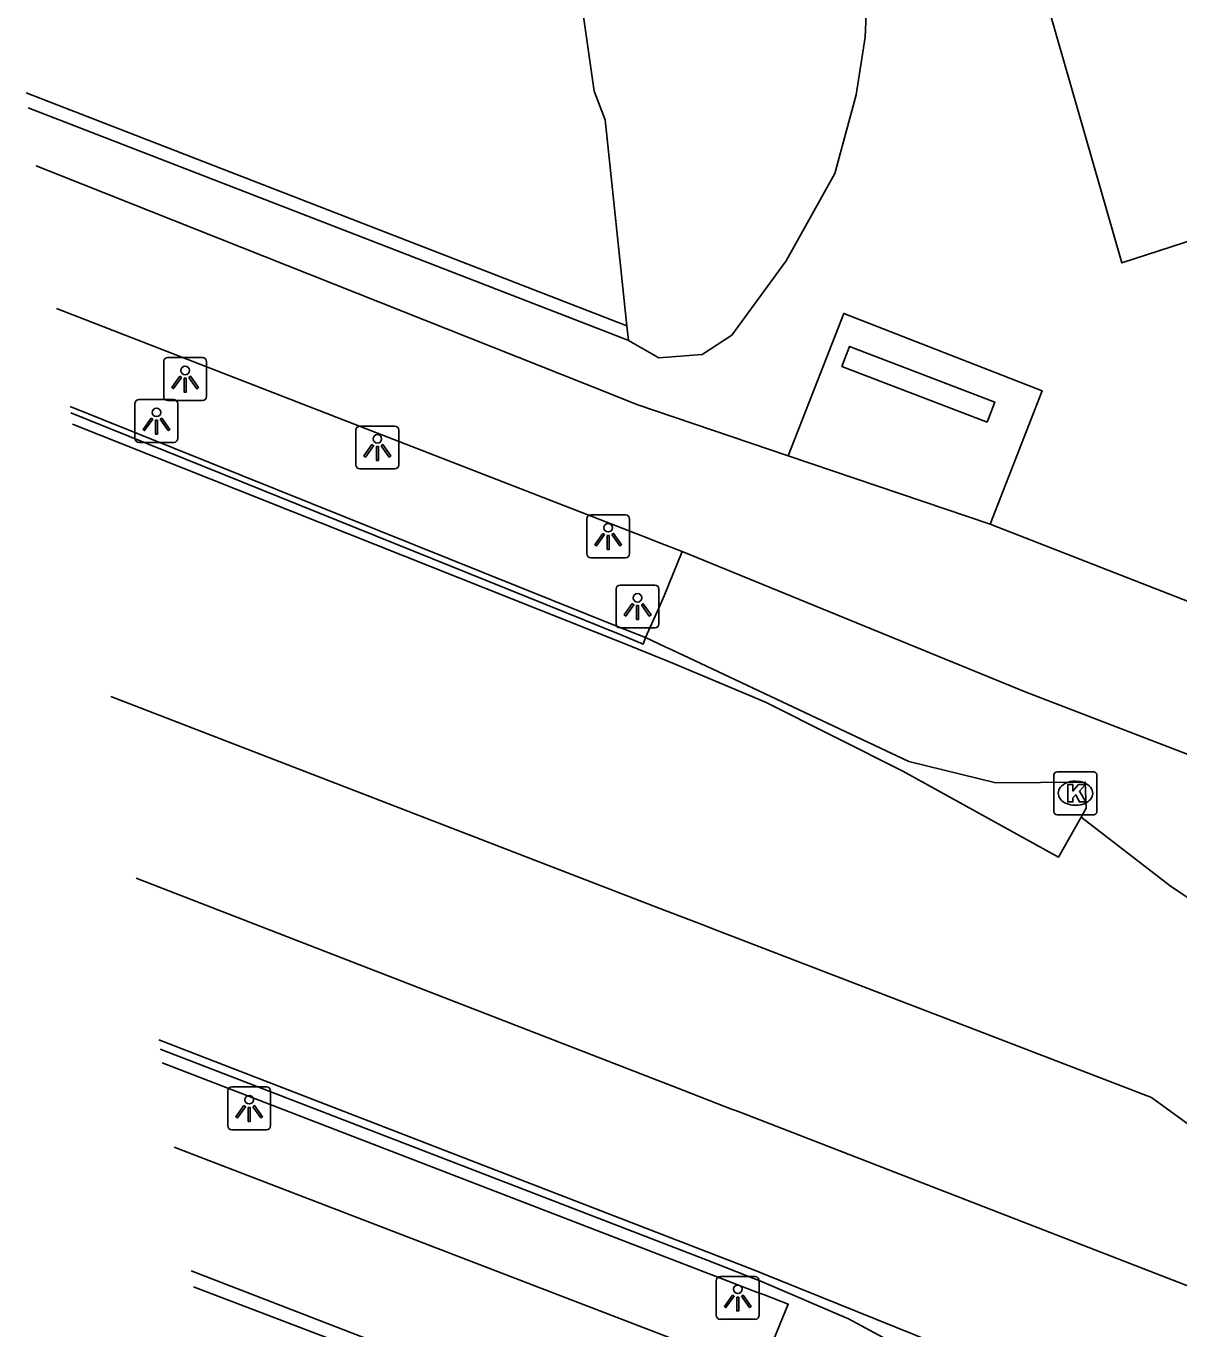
# Model space of a CAD drawing. Extents: x 156141 to 158132, y 385651 to 388399.
# Drawn here: x 156277.48 to 156304.31, y 386510.09 to 386540.41 of the extents above; entities that cross this region are included whole.
import ezdxf

# ---------------------------------------------------------------- set-up
doc = ezdxf.new("R2010")
doc.units = 0
for name, color, linetype in [('IMGEO_Bouwland', 7, 'Continuous'), ('IMGEO_Fietspad_gesloten', 7, 'Continuous'), ('IMGEO_Grasland_overig', 7, 'Continuous'), ('IMGEO_Groenvoorziening', 7, 'Continuous'), ('IMGEO_Kolk', 7, 'Continuous'), ('IMGEO_Lichtpunt', 7, 'Continuous'), ('IMGEO_Rijbaan_lokaal_gesloten', 7, 'Continuous'), ('IMGEO_Rijbaan_lokaal_open', 7, 'Continuous'), ('IMGEO_Terreindeel_open', 7, 'Continuous'), ('IMGEO_Verkeerseiland_open', 7, 'Continuous')]:
    doc.layers.add(name, color=color, linetype=linetype)

msp = doc.modelspace()

# ---------------------------------------------------------------- linework, layer by layer
at = {"layer": 'IMGEO_Bouwland'}
msp.add_lwpolyline([(156327.718, 386536.986), (156314.236, 386537.081), (156309.604, 386537.043), (156302.98, 386534.895), (156300.78, 386542.538), (156301.952, 386551.718)], dxfattribs=at)
at = {"layer": 'IMGEO_Fietspad_gesloten'}
for points in [[(156277.717, 386537.157), (156277.717, 386537.157), (156290.488, 386532.081), (156291.559, 386531.654), (156291.691, 386531.601), (156295.216, 386530.406)], [(156292.75, 386528.181), (156292.144, 386528.416), (156292.011, 386528.468), (156290.97, 386528.872), (156278.184, 386533.831)], [(156299.915, 386528.814), (156295.216, 386530.406)], [(156299.915, 386528.814), (156311.622, 386524.249)], [(156292.75, 386528.181), (156300.726, 386524.92), (156306.982, 386522.509), (156312.164, 386520.621), (156318.18, 386518.557)]]:
    msp.add_lwpolyline(points, dxfattribs=at)
at = {"layer": 'IMGEO_Grasland_overig'}
for points in [[(156286.64, 386607.584), (156286.916, 386605.691), (156288.402, 386594.485), (156289.799, 386583.871), (156291.255, 386575.645), (156293.153, 386565.886), (156293.971, 386560.153), (156294.689, 386555.34), (156295.73, 386550.791), (156296.507, 386547.166), (156296.863, 386544.377), (156297.08, 386541.939), (156297.002, 386540.149), (156296.794, 386538.802), (156296.301, 386536.974), (156295.171, 386534.945), (156293.905, 386533.213), (156293.214, 386532.763), (156292.202, 386532.69), (156291.498, 386533.09)], [(156290.344, 386541.395), (156290.696, 386538.89)], [(156291.461, 386533.432), (156290.954, 386538.223), (156290.696, 386538.89)]]:
    msp.add_lwpolyline(points, dxfattribs=at)
at = {"layer": 'IMGEO_Groenvoorziening'}
msp.add_lwpolyline([(156295.216, 386530.406), (156296.507, 386533.719), (156301.125, 386531.917), (156299.915, 386528.814)], dxfattribs=at)
at = {"layer": 'IMGEO_Kolk'}
for p, q in [((156301.473, 386523.057), (156302.325, 386523.057)), ((156301.398, 386522.131), (156301.398, 386522.983)), ((156301.886, 386522.837), (156301.911, 386522.837)), ((156302.399, 386522.983), (156302.399, 386522.131)), ((156301.909, 386522.277), (156301.884, 386522.277)), ((156302.325, 386522.057), (156301.473, 386522.057))]:
    msp.add_line(p, q, dxfattribs=at)
for points in [[(156301.473, 386523.057), (156302.325, 386523.057)], [(156301.398, 386522.131), (156301.398, 386522.983)], [(156301.719, 386522.757), (156301.842, 386522.757), (156301.842, 386522.606), (156301.972, 386522.757), (156302.136, 386522.757), (156301.99, 386522.606), (156302.143, 386522.357), (156301.991, 386522.357), (156301.906, 386522.521), (156301.842, 386522.454), (156301.842, 386522.357), (156301.719, 386522.357), (156301.719, 386522.757)], [(156302.399, 386522.983), (156302.399, 386522.131)], [(156302.325, 386522.057), (156301.473, 386522.057)]]:
    msp.add_lwpolyline(points, dxfattribs=at)
for centre, start, end in [((156301.475, 386522.981), 91.552, 178.448), ((156301.475, 386522.981), 91.552, 178.448), ((156302.323, 386522.981), 1.552, 88.448), ((156302.323, 386522.981), 1.552, 88.448), ((156301.475, 386522.133), 181.552, 268.448), ((156301.475, 386522.133), 181.552, 268.448), ((156302.323, 386522.133), 271.552, 358.448), ((156302.323, 386522.133), 271.552, 358.448)]:
    msp.add_arc(centre, 0.0765, start, end, dxfattribs=at)
for centre, major_axis, ratio, start_param, end_param in [((156301.885, 386522.557), (-0.387, 0.002), 0.722429, 4.712389, 7.853982), ((156301.91, 386522.557), (-0.39, 0.002), 0.717154, 1.570796, 4.712389)]:
    msp.add_ellipse(centre, major_axis=major_axis, ratio=ratio, start_param=start_param, end_param=end_param, dxfattribs=at)
at = {"layer": 'IMGEO_Lichtpunt'}
for p, q in [((156280.682, 386532.596), (156280.682, 386531.789)), ((156280.682, 386532.596), (156280.682, 386531.789)), ((156281.584, 386532.691), (156280.776, 386532.691)), ((156281.584, 386532.691), (156280.776, 386532.691)), ((156281.678, 386531.789), (156281.678, 386532.596)), ((156281.678, 386531.789), (156281.678, 386532.596)), ((156280.014, 386531.62), (156280.014, 386530.813)), ((156280.014, 386531.62), (156280.014, 386530.813)), ((156280.916, 386531.715), (156280.108, 386531.715)), ((156280.916, 386531.715), (156280.108, 386531.715)), ((156280.776, 386531.695), (156281.584, 386531.695)), ((156280.776, 386531.695), (156281.584, 386531.695)), ((156281.01, 386530.813), (156281.01, 386531.62)), ((156281.01, 386530.813), (156281.01, 386531.62)), ((156285.155, 386531.005), (156285.155, 386530.198)), ((156285.155, 386531.005), (156285.155, 386530.198)), ((156286.057, 386531.1), (156285.249, 386531.1)), ((156286.057, 386531.1), (156285.249, 386531.1)), ((156286.151, 386530.198), (156286.151, 386531.005)), ((156286.151, 386530.198), (156286.151, 386531.005)), ((156280.108, 386530.719), (156280.916, 386530.719)), ((156280.108, 386530.719), (156280.916, 386530.719)), ((156285.249, 386530.104), (156286.057, 386530.104)), ((156285.249, 386530.104), (156286.057, 386530.104)), ((156290.528, 386528.937), (156290.528, 386528.13)), ((156290.528, 386528.937), (156290.528, 386528.13)), ((156291.43, 386529.032), (156290.622, 386529.032)), ((156291.43, 386529.032), (156290.622, 386529.032)), ((156291.524, 386528.13), (156291.524, 386528.937)), ((156291.524, 386528.13), (156291.524, 386528.937)), ((156290.622, 386528.036), (156291.43, 386528.036)), ((156290.622, 386528.036), (156291.43, 386528.036)), ((156291.211, 386527.306), (156291.211, 386526.499)), ((156291.211, 386527.306), (156291.211, 386526.499)), ((156292.113, 386527.401), (156291.305, 386527.401)), ((156292.113, 386527.401), (156291.305, 386527.401)), ((156292.207, 386526.499), (156292.207, 386527.306)), ((156292.207, 386526.499), (156292.207, 386527.306)), ((156291.305, 386526.405), (156292.113, 386526.405)), ((156291.305, 386526.405), (156292.113, 386526.405)), ((156283.075, 386515.724), (156282.267, 386515.724)), ((156283.075, 386515.724), (156282.267, 386515.724)), ((156282.173, 386515.629), (156282.173, 386514.822)), ((156282.173, 386515.629), (156282.173, 386514.822)), ((156283.169, 386514.822), (156283.169, 386515.629)), ((156283.169, 386514.822), (156283.169, 386515.629)), ((156282.267, 386514.728), (156283.075, 386514.728)), ((156282.267, 386514.728), (156283.075, 386514.728)), ((156293.542, 386511.219), (156293.542, 386510.412)), ((156293.542, 386511.219), (156293.542, 386510.412)), ((156294.444, 386511.314), (156293.636, 386511.314)), ((156294.444, 386511.314), (156293.636, 386511.314)), ((156294.538, 386510.412), (156294.538, 386511.219)), ((156294.538, 386510.412), (156294.538, 386511.219)), ((156293.636, 386510.318), (156294.444, 386510.318)), ((156293.636, 386510.318), (156294.444, 386510.318))]:
    msp.add_line(p, q, dxfattribs=at)
for points in [[(156281.056, 386532.26), (156281.095, 386532.232), (156280.907, 386531.97), (156280.869, 386531.997), (156281.056, 386532.26)], [(156281.158, 386532.212), (156281.205, 386532.212), (156281.205, 386531.89), (156281.158, 386531.89), (156281.158, 386532.212)], [(156281.268, 386532.232), (156281.306, 386532.259), (156281.493, 386531.997), (156281.454, 386531.969), (156281.268, 386532.232)], [(156280.388, 386531.284), (156280.427, 386531.256), (156280.239, 386530.994), (156280.201, 386531.021), (156280.388, 386531.284)], [(156280.49, 386531.236), (156280.537, 386531.236), (156280.537, 386530.914), (156280.49, 386530.914), (156280.49, 386531.236)], [(156280.6, 386531.256), (156280.638, 386531.283), (156280.825, 386531.021), (156280.786, 386530.993), (156280.6, 386531.256)], [(156285.529, 386530.669), (156285.568, 386530.641), (156285.38, 386530.379), (156285.342, 386530.406), (156285.529, 386530.669)], [(156285.631, 386530.621), (156285.678, 386530.621), (156285.678, 386530.299), (156285.631, 386530.299), (156285.631, 386530.621)], [(156285.741, 386530.641), (156285.779, 386530.668), (156285.966, 386530.406), (156285.927, 386530.378), (156285.741, 386530.641)], [(156290.902, 386528.601), (156290.941, 386528.573), (156290.753, 386528.311), (156290.715, 386528.338), (156290.902, 386528.601)], [(156291.004, 386528.553), (156291.051, 386528.553), (156291.051, 386528.231), (156291.004, 386528.231), (156291.004, 386528.553)], [(156291.114, 386528.573), (156291.152, 386528.6), (156291.339, 386528.338), (156291.3, 386528.31), (156291.114, 386528.573)], [(156291.585, 386526.97), (156291.624, 386526.942), (156291.436, 386526.68), (156291.398, 386526.707), (156291.585, 386526.97)], [(156291.797, 386526.942), (156291.835, 386526.969), (156292.022, 386526.707), (156291.983, 386526.679), (156291.797, 386526.942)], [(156291.687, 386526.922), (156291.734, 386526.922), (156291.734, 386526.6), (156291.687, 386526.6), (156291.687, 386526.922)], [(156282.547, 386515.293), (156282.586, 386515.265), (156282.398, 386515.003), (156282.36, 386515.03), (156282.547, 386515.293)], [(156282.649, 386515.245), (156282.696, 386515.245), (156282.696, 386514.923), (156282.649, 386514.923), (156282.649, 386515.245)], [(156282.759, 386515.265), (156282.797, 386515.292), (156282.984, 386515.03), (156282.945, 386515.002), (156282.759, 386515.265)], [(156293.916, 386510.883), (156293.955, 386510.855), (156293.767, 386510.593), (156293.729, 386510.62), (156293.916, 386510.883)], [(156294.128, 386510.855), (156294.166, 386510.882), (156294.353, 386510.62), (156294.314, 386510.592), (156294.128, 386510.855)], [(156294.018, 386510.835), (156294.065, 386510.835), (156294.065, 386510.513), (156294.018, 386510.513), (156294.018, 386510.835)]]:
    msp.add_lwpolyline(points, dxfattribs=at)
for centre in [(156281.181, 386532.394), (156280.513, 386531.418), (156285.654, 386530.803), (156291.027, 386528.735), (156291.71, 386527.104), (156282.672, 386515.427), (156294.041, 386511.017)]:
    msp.add_circle(centre, 0.0994, dxfattribs=at)
for centre, start, end in [((156280.776, 386532.596), 90, 180), ((156280.776, 386532.596), 90, 180), ((156281.584, 386532.596), 0, 90), ((156281.584, 386532.596), 0, 90), ((156280.776, 386531.789), 180, 270), ((156280.776, 386531.789), 180, 270), ((156281.584, 386531.789), 270, 0), ((156281.584, 386531.789), 270, 360), ((156280.108, 386531.62), 90, 180), ((156280.108, 386531.62), 90, 180), ((156280.916, 386531.62), 0, 90), ((156280.916, 386531.62), 0, 90), ((156285.249, 386531.005), 90, 180), ((156285.249, 386531.005), 90, 180), ((156286.057, 386531.005), 0, 90), ((156286.057, 386531.005), 0, 90), ((156280.108, 386530.813), 180, 270), ((156280.108, 386530.813), 180, 270), ((156280.916, 386530.813), 270, 0), ((156280.916, 386530.813), 270, 360), ((156285.249, 386530.198), 180, 270), ((156285.249, 386530.198), 180, 270), ((156286.057, 386530.198), 270, 0), ((156286.057, 386530.198), 270, 360), ((156290.622, 386528.937), 90, 180), ((156290.622, 386528.937), 90, 180), ((156291.43, 386528.937), 0, 90), ((156291.43, 386528.937), 0, 90), ((156290.622, 386528.13), 180, 270), ((156290.622, 386528.13), 180, 270), ((156291.43, 386528.13), 270, 0), ((156291.43, 386528.13), 270, 360), ((156291.305, 386527.306), 90, 180), ((156291.305, 386527.306), 90, 180), ((156292.113, 386527.306), 0, 90), ((156292.113, 386527.306), 0, 90), ((156291.305, 386526.499), 180, 270), ((156291.305, 386526.499), 180, 270), ((156292.113, 386526.499), 270, 0), ((156292.113, 386526.499), 270, 360), ((156282.267, 386515.629), 90, 180), ((156282.267, 386515.629), 90, 180), ((156283.075, 386515.629), 0, 90), ((156283.075, 386515.629), 0, 90), ((156282.267, 386514.822), 180, 270), ((156282.267, 386514.822), 180, 270), ((156283.075, 386514.822), 270, 0), ((156283.075, 386514.822), 270, 360), ((156293.636, 386511.219), 90, 180), ((156293.636, 386511.219), 90, 180), ((156294.444, 386511.219), 0, 90), ((156294.444, 386511.219), 0, 90), ((156293.636, 386510.412), 180, 270), ((156293.636, 386510.412), 180, 270), ((156294.444, 386510.412), 270, 0), ((156294.444, 386510.412), 270, 360)]:
    msp.add_arc(centre, 0.0946, start, end, dxfattribs=at)
at = {"layer": 'IMGEO_Rijbaan_lokaal_gesloten'}
for points in [[(156302.029, 386522.003), (156301.502, 386521.067), (156297.884, 386523.073), (156294.684, 386524.679), (156292.549, 386525.572), (156292.415, 386525.628), (156291.362, 386526.06), (156278.561, 386531.142)], [(156279.45, 386524.804), (156292.191, 386519.892), (156293.29, 386519.47), (156293.425, 386519.418), (156303.669, 386515.482), (156309.414, 386511.3), (156309.768, 386510.799), (156309.786, 386510.272), (156309.503, 386509.752), (156309.018, 386509.516), (156308.448, 386509.57), (156294.031, 386515.158), (156293.895, 386515.211), (156292.782, 386515.644), (156280.043, 386520.581)], [(156331.099, 386513.557), (156329.596, 386512.65), (156328.331, 386512.037), (156325.767, 386511.191), (156324.552, 386510.938), (156321.96, 386510.826), (156319.539, 386511.139), (156318.366, 386511.435), (156317.104, 386511.915), (156315.868, 386512.406), (156314.943, 386512.888), (156310.923, 386515.834), (156304.102, 386520.406), (156302.029, 386522.003)], [(156280.571, 386516.818), (156293.303, 386511.894), (156294.428, 386511.458), (156294.565, 386511.405), (156300.87, 386508.862), (156300.816, 386508.304)]]:
    msp.add_lwpolyline(points, dxfattribs=at)
at = {"layer": 'IMGEO_Rijbaan_lokaal_open'}
for points in [[(156278.524, 386531.407), (156291.34, 386526.232), (156291.843, 386526.029), (156291.89, 386526.178)], [(156302.029, 386522.003), (156302.147, 386522.212), (156302.126, 386522.817), (156300.047, 386522.798), (156298.024, 386523.293), (156292.503, 386525.897), (156292.368, 386525.959), (156291.89, 386526.178)], [(156300.816, 386508.304), (156300.112, 386507.623), (156298.483, 386509.171), (156297.512, 386509.849), (156296.614, 386510.333), (156294.594, 386511.201), (156294.457, 386511.254), (156293.331, 386511.691), (156280.601, 386516.602)]]:
    msp.add_lwpolyline(points, dxfattribs=at)
at = {"layer": 'IMGEO_Terreindeel_open'}
msp.add_lwpolyline([(156299.847, 386531.191), (156296.464, 386532.487), (156296.642, 386532.951), (156300.026, 386531.656), (156299.847, 386531.191)], dxfattribs=at)
at = {"layer": 'IMGEO_Verkeerseiland_open'}
for points in [[(156277.479, 386538.854), (156291.461, 386533.432)], [(156277.528, 386538.5), (156290.265, 386533.569), (156291.34, 386533.151), (156291.498, 386533.09)], [(156291.498, 386533.09), (156291.461, 386533.432)], [(156291.89, 386526.178), (156291.318, 386526.408), (156278.503, 386531.554)], [(156291.89, 386526.178), (156292.231, 386526.919), (156292.325, 386527.147), (156292.75, 386528.181)], [(156280.646, 386516.287), (156293.375, 386511.374), (156294.501, 386510.945), (156294.638, 386510.893), (156295.217, 386510.672), (156294.81, 386509.685), (156294.714, 386509.453), (156294.56, 386509.081), (156293.654, 386509.429), (156280.922, 386514.32)], [(156281.324, 386511.45), (156294.12, 386506.497), (156295.193, 386506.082), (156295.33, 386506.029), (156299.89, 386504.264), (156299.804, 386504.048)], [(156299.804, 386504.048), (156281.377, 386511.075)]]:
    msp.add_lwpolyline(points, dxfattribs=at)

doc.saveas('drawing.dxf')
